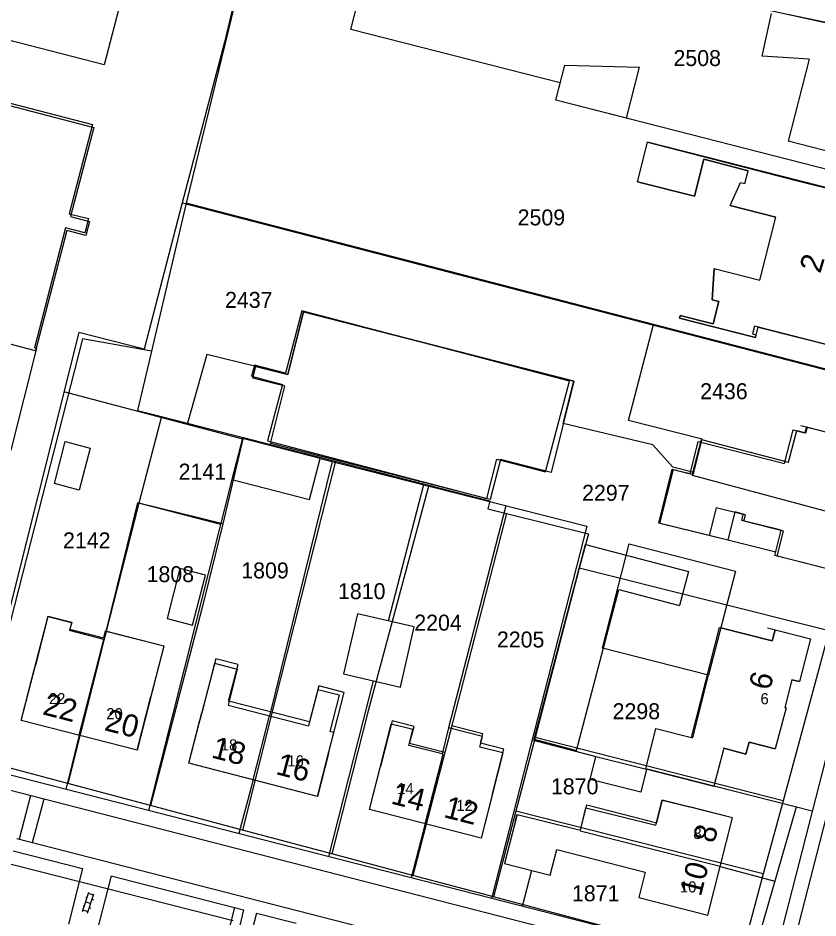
# Model space of a CAD drawing. Extents: x 148816 to 151297, y 399515 to 402500.
# Drawn here: x 150871.9 to 150962, y 399641.6 to 399743.1 of the extents above; entities that cross this region are included whole.
import ezdxf

# ---------------------------------------------------------------- set-up
doc = ezdxf.new("R2010")
doc.units = 0
for name, color, linetype in [('B01 Hoofdgebouw  [D] Norm', 7, 'Continuous'), ('B01 Hoofdgebouw  [T] Norm', 7, 'Continuous'), ('B01 hoofgebouw', 7, 'Continuous'), ('B02 Bijgebouw  [D] Norm', 7, 'Continuous'), ('B02 Bijgebouw  [T] Norm', 7, 'Continuous'), ('B07 Tussenmuur  [D] Norm', 7, 'Continuous'), ('G01 perceelsgrens', 7, 'Continuous'), ('S02 Open verharding  Norm', 7, 'Continuous'), ('T04 Haag heg  [D] Gem', 7, 'Continuous'), ('V00 Kant verharding algemeen  [T] Norm', 7, 'Continuous'), ('Z01 perceelnummer', 7, 'Continuous'), ('Z02 huisnummer', 7, 'Continuous'), ('Z02 Huisnummer  [Tekst] Norm', 7, 'Continuous')]:
    doc.layers.add(name, color=color, linetype=linetype)

msp = doc.modelspace()

# ---------------------------------------------------------------- linework, layer by layer
at = {"layer": 'B01 Hoofdgebouw  [D] Norm'}
for p, q in [((150948.1, 399745.86), (150970.21, 399740.97)), ((150955.76, 399738.78), (150956.82, 399743.61)), ((150894.03, 399670.35), (150892.59, 399664.74)), ((150894.03, 399670.35), (150896.6, 399669.68)), ((150896.6, 399669.68), (150895.56, 399665.6)), ((150905.68, 399667.34), (150904.64, 399663.26)), ((150908.08, 399666.72), (150905.68, 399667.34)), ((150908.08, 399666.72), (150907.04, 399662.64)), ((150895.56, 399665.6), (150904.64, 399663.26)), ((150906.93, 399660.35), (150907.49, 399662.52)), ((150907.49, 399662.52), (150907.04, 399662.64)), ((150919.8, 399660.08), (150919.68, 399660.12))]:
    msp.add_line(p, q, dxfattribs=at)
for points in [[(150957.18, 399682.47), (150957.89, 399685.35), (150953.47, 399686.44), (150953.63, 399687.11), (150950.56, 399687.87), (150949.78, 399684.72), (150944.1, 399686.12), (150945.61, 399692.21), (150947.65, 399691.71), (150948.55, 399695.33), (150958.28, 399692.87), (150959.24, 399696.66)], [(150926.53, 399660.22), (150923.94, 399660.86), (150924.24, 399662.09), (150920.4, 399663.04), (150919.68, 399660.12), (150915.93, 399661.05), (150916.37, 399662.85), (150913.95, 399663.45)], [(150928.13, 399653.28), (150935.28, 399651.52), (150935.89, 399654.02), (150943.79, 399652.07), (150944.49, 399654.91)]]:
    msp.add_lwpolyline(points, dxfattribs=at)
at = {"layer": 'B01 Hoofdgebouw  [T] Norm'}
for p, q in [((150961.05, 399738.44), (150955.76, 399738.78)), ((150961.05, 399738.44), (150958.7, 399729.19)), ((150941.71, 399724.62), (150942.85, 399729.1)), ((150964.59, 399723.55), (150942.85, 399729.1)), ((150948.12, 399722.99), (150949.19, 399727.16)), ((150949.19, 399727.16), (150954.18, 399725.88)), ((150953.81, 399724.43), (150954.18, 399725.88)), ((150941.71, 399724.62), (150948.12, 399722.99)), ((150952.15, 399721.96), (150953.32, 399724.55)), ((150953.32, 399724.55), (150953.81, 399724.43)), ((150952.15, 399721.96), (150957.31, 399720.65)), ((150955.5, 399713.54), (150957.31, 399720.65)), ((150950.34, 399714.86), (150950.11, 399711.32)), ((150950.34, 399714.86), (150955.5, 399713.54)), ((150950.11, 399711.32), (150950.86, 399711.13)), ((150950.86, 399711.13), (150950.22, 399708.61)), ((150946.53, 399709.55), (150946.45, 399709.24)), ((150946.45, 399709.24), (150954.99, 399707.07)), ((150950.22, 399708.61), (150946.53, 399709.55)), ((150954.99, 399707.07), (150955.29, 399708.25)), ((150955.29, 399708.25), (150970.08, 399704.47)), ((150959.24, 399696.66), (150960.57, 399696.32)), ((150960.74, 399696.99), (150960.57, 399696.32)), ((150960.74, 399696.99), (150964.98, 399695.92)), ((150930.08, 399661.76), (150935.86, 399683.72)), ((150935.86, 399683.72), (150947.44, 399680.67)), ((150964.86, 399680.52), (150957.18, 399682.47)), ((150947.44, 399680.67), (150946.43, 399676.85)), ((150934.85, 399660.51), (150939.62, 399678.64)), ((150939.62, 399678.64), (150946.43, 399676.85)), ((150875.25, 399675.6), (150873.85, 399670.11)), ((150875.25, 399675.6), (150877.91, 399674.92)), ((150877.91, 399674.92), (150877.68, 399674.01)), ((150947.8, 399661.94), (150950.95, 399674.36)), ((150950.95, 399674.36), (150956.89, 399672.85)), ((150881.55, 399673.01), (150877.68, 399674.01)), ((150881.78, 399673.93), (150881.55, 399673.01)), ((150888.32, 399672.25), (150881.78, 399673.93)), ((150956.89, 399672.85), (150957.21, 399674.11)), ((150957.21, 399674.11), (150961.19, 399673.1)), ((150961.19, 399673.1), (150959.96, 399668.26)), ((150888.32, 399672.25), (150886.87, 399666.59)), ((150872.25, 399663.89), (150873.85, 399670.11)), ((150959.1, 399668.47), (150958.31, 399665.36)), ((150959.1, 399668.47), (150959.96, 399668.26)), ((150885.32, 399660.54), (150886.87, 399666.59)), ((150958.48, 399665.31), (150957.24, 399660.67)), ((150958.48, 399665.31), (150958.31, 399665.36)), ((150891.14, 399659.06), (150892.61, 399664.74)), ((150885.32, 399660.54), (150872.25, 399663.89)), ((150911.49, 399653.83), (150913.95, 399663.45)), ((150942.64, 399658.42), (150943.79, 399662.96)), ((150943.79, 399662.96), (150947.8, 399661.94)), ((150930.08, 399661.76), (150934.85, 399660.51)), ((150953.92, 399660.08), (150954.28, 399661.45)), ((150954.28, 399661.45), (150957.24, 399660.67)), ((150905.63, 399655.32), (150906.93, 399660.35)), ((150926.53, 399660.22), (150924.07, 399650.6)), ((150951.45, 399660.74), (150950.32, 399656.47)), ((150951.45, 399660.74), (150953.92, 399660.08)), ((150905.63, 399655.32), (150891.14, 399659.06)), ((150942.64, 399658.42), (150950.32, 399656.47)), ((150952.4, 399652.9), (150944.49, 399654.91)), ((150924.07, 399650.6), (150911.49, 399653.83)), ((150928.13, 399653.28), (150926.73, 399647.76)), ((150949.62, 399641.93), (150952.4, 399652.9)), ((150931.88, 399646.45), (150932.6, 399649.34)), ((150932.6, 399649.34), (150942.59, 399646.79)), ((150926.73, 399647.76), (150931.88, 399646.45)), ((150942.59, 399646.79), (150941.85, 399643.91)), ((150941.85, 399643.91), (150949.62, 399641.93))]:
    msp.add_line(p, q, dxfattribs=at)
for points in [[(150886.87, 399758.05), (150881.61, 399737.81), (150851.56, 399745.61)], [(150852.7, 399738.22), (150880.28, 399731.09), (150877.67, 399721.02), (150879.82, 399720.47), (150879.41, 399718.87), (150877.26, 399719.42), (150873.76, 399705.92), (150873.96, 399705.87), (150871.09, 399694.37)], [(150971.45, 399734.7), (150969.34, 399726.48), (150958.7, 399729.19)]]:
    msp.add_lwpolyline(points, dxfattribs=at)
at = {"layer": 'B01 hoofgebouw'}
for points in [[(150886.87, 399758.05), (150881.61, 399737.81), (150851.56, 399745.61)], [(150800.41, 399751.66), (150830.74, 399743.72), (150824.95, 399721.59), (150824.66, 399721.67), (150823.57, 399717.5), (150821.45, 399718.05), (150817.48, 399702.89), (150831.06, 399699.33), (150841.91, 399740.8), (150880.42, 399730.73), (150877.8, 399720.72), (150879.95, 399720.16), (150879.54, 399718.57), (150877.4, 399719.13), (150873.85, 399705.57), (150849.18, 399712.02), (150846.25, 399700.84), (150870.94, 399694.38), (150865.8, 399674.75)], [(150851.06, 399743.68), (150853.23, 399740.26), (150852.7, 399738.22), (150880.28, 399731.09), (150877.67, 399721.02), (150879.82, 399720.47), (150879.41, 399718.87), (150877.26, 399719.42), (150873.76, 399705.92), (150873.96, 399705.87), (150871.09, 399694.37), (150870.89, 399694.42), (150867.96, 399683.08), (150865.8, 399674.75), (150826.95, 399684.75), (150828.74, 399691.72), (150827.58, 399692.02), (150822.98, 399693.2), (150819.29, 399682.31), (150793.85, 399688.81), (150795.85, 399700.04), (150797.39, 399704.73), (150798.51, 399704.44), (150799.12, 399706.83)], [(150950.14, 399708.3), (150946.45, 399709.24), (150946.53, 399709.55), (150950.22, 399708.61), (150950.86, 399711.13), (150950.11, 399711.32), (150950.34, 399714.86), (150955.5, 399713.54), (150957.31, 399720.65), (150952.15, 399721.96), (150953.32, 399724.55), (150953.81, 399724.43), (150954.18, 399725.88), (150949.19, 399727.16), (150948.12, 399722.99), (150941.71, 399724.62), (150942.85, 399729.1), (150959.74, 399724.74)], [(150959.74, 399724.74), (150964.59, 399723.55), (150964.52, 399723.25), (150964, 399723.39), (150963.44, 399721.16), (150964.18, 399720.97), (150964, 399720.27), (150967.52, 399719.37), (150965, 399709.5), (150964.34, 399709.65), (150963.52, 399706.46), (150970.16, 399704.77), (150970.08, 399704.47), (150954.91, 399708.35), (150954.68, 399707.47), (150955.06, 399707.37), (150954.99, 399707.07), (150950.14, 399708.3)], [(150934.52, 399702.16), (150931.96, 399691.86), (150926.25, 399693.31), (150925.1, 399688.78), (150900.33, 399695.13), (150901.97, 399701.56), (150898.36, 399702.48), (150898.7, 399703.79), (150902.29, 399702.9), (150904.05, 399709.97), (150934.52, 399702.16)], [(150960.01, 399681.75), (150957.45, 399682.4), (150958.17, 399685.23), (150953.69, 399686.36), (150953.87, 399687.06), (150952.69, 399687.39), (150951.88, 399684.2), (150944.22, 399686.09), (150945.78, 399692.18), (150947.9, 399691.64), (150948.91, 399695.56), (150958.73, 399693), (150959.67, 399696.58), (150960.67, 399696.33), (150960.85, 399697)], [(150960.13, 399697.15), (150964.98, 399695.92), (150964.8, 399695.24), (150968.36, 399694.34), (150964.86, 399680.52), (150960.01, 399681.75)], [(150949.72, 399668.97), (150937.75, 399672.05), (150940.77, 399683.79), (150952.74, 399680.71), (150949.72, 399668.97)], [(150873.49, 399668.73), (150875.27, 399675.66), (150877.95, 399674.97), (150877.74, 399674.16), (150881.55, 399673.18), (150881.76, 399673.99), (150888.33, 399672.3), (150886.56, 399665.38)], [(150956.34, 399674.33), (150961.19, 399673.1), (150959.96, 399668.26), (150959.1, 399668.47), (150958.31, 399665.36), (150958.48, 399665.31), (150957.24, 399660.67), (150954.28, 399661.45), (150953.92, 399660.08), (150951.45, 399660.74), (150950.32, 399656.47), (150945.47, 399657.7)], [(150957.21, 399674.11), (150956.89, 399672.85), (150951.1, 399674.32)], [(150906.88, 399660.16), (150908.66, 399667.05), (150905.8, 399667.78), (150904.75, 399663.72), (150895.63, 399666.07), (150896.7, 399670.19), (150894.18, 399670.84), (150892.39, 399663.9)], [(150886.56, 399665.38), (150885.32, 399660.54), (150872.25, 399663.89), (150873.49, 399668.73)], [(150945.47, 399657.7), (150942.64, 399658.42), (150943.79, 399662.96), (150947.93, 399661.91), (150949.72, 399668.97)], [(150906.88, 399660.16), (150905.63, 399655.32), (150891.14, 399659.06), (150892.39, 399663.9)], [(150925.31, 399655.44), (150926.64, 399660.65), (150924.02, 399661.33), (150924.28, 399662.37), (150920.78, 399663.27), (150920.01, 399660.28), (150916.03, 399661.3), (150916.52, 399663.21), (150914.05, 399663.84), (150912.73, 399658.67)], [(150925.31, 399655.44), (150924.07, 399650.6), (150911.49, 399653.83), (150912.73, 399658.67)], [(150927.96, 399652.61), (150926.73, 399647.76), (150931.88, 399646.45), (150932.6, 399649.34), (150942.59, 399646.79), (150941.85, 399643.91), (150949.62, 399641.93), (150952.4, 399652.9), (150947.55, 399654.13)], [(150927.96, 399652.61), (150928.13, 399653.28), (150935.28, 399651.52), (150935.98, 399654.35), (150943.9, 399652.35), (150944.54, 399654.89), (150947.55, 399654.13)]]:
    msp.add_lwpolyline(points, dxfattribs=at)
at = {"layer": 'B02 Bijgebouw  [D] Norm'}
for points in [[(150934.04, 399702.14), (150903.89, 399710.06), (150902.05, 399703.04), (150898.53, 399703.96), (150898.19, 399702.69), (150901.7, 399701.77), (150900.02, 399695.42), (150924.71, 399688.92), (150925.87, 399693.34), (150931.35, 399691.9)], [(150905.93, 399693.42), (150897.19, 399695.68), (150895.99, 399691.04), (150904.73, 399688.78)], [(150880.01, 399694.59), (150878.77, 399689.86), (150875.99, 399690.59), (150877.22, 399695.32)], [(150893.03, 399680.27), (150890.14, 399681.01), (150888.69, 399675.37), (150891.57, 399674.63)], [(150916.55, 399674.42), (150910.14, 399675.9), (150908.58, 399669.12), (150914.98, 399667.65)], [(150937.01, 399659.82), (150942.72, 399658.39), (150942.07, 399655.79), (150936.36, 399657.22)]]:
    msp.add_lwpolyline(points, close=True, dxfattribs=at)
at = {"layer": 'B02 Bijgebouw  [T] Norm'}
for p, q in [((150932.52, 399733.82), (150933.52, 399737.79)), ((150933.52, 399737.79), (150941.92, 399737.55)), ((150940.46, 399731.8), (150932.52, 399733.82))]:
    msp.add_line(p, q, dxfattribs=at)
msp.add_lwpolyline([(150940.46, 399731.8), (150941.92, 399737.55)], dxfattribs=at)
at = {"layer": 'B07 Tussenmuur  [D] Norm'}
for p, q in [((150878.79, 399662.22), (150881.55, 399673.01)), ((150878.79, 399662.22), (150881.55, 399673.01)), ((150898.39, 399657.19), (150900.24, 399664.39)), ((150898.39, 399657.19), (150900.24, 399664.39)), ((150917.78, 399652.22), (150919.8, 399660.08)), ((150917.78, 399652.22), (150919.8, 399660.08)), ((150951.01, 399647.42), (150935.25, 399651.41)), ((150951.01, 399647.42), (150935.25, 399651.41))]:
    msp.add_line(p, q, dxfattribs=at)
at = {"layer": 'G01 perceelsgrens'}
for points in [[(150899.54, 399758.04), (150890.86, 399722.2)], [(150909.41, 399741.81), (150912.53, 399754.02)], [(150970.38, 399741.05), (150958.79, 399743.46)], [(150932.99, 399735.78), (150909.41, 399741.81)], [(150932.5, 399733.84), (150932.99, 399735.78)], [(150946.02, 399730.38), (150932.5, 399733.84)], [(150976.12, 399722.68), (150946.02, 399730.38)], [(150890.86, 399722.2), (150886.93, 399705.52)], [(150897.48, 399720.48), (150890.86, 399722.2)], [(150943.51, 399708.54), (150920.42, 399714.53), (150897.48, 399720.48)], [(150948.06, 399691.85), (150945.7, 399692.45), (150943.43, 399694.98), (150933.33, 399697.37), (150934.52, 399702.16), (150904.05, 399709.97), (150902.29, 399702.9), (150898.7, 399703.79), (150893.16, 399705.16), (150890.98, 399697.4)], [(150940.68, 399697.71), (150943.51, 399708.54)], [(150970.73, 399701.47), (150949.58, 399706.96), (150943.51, 399708.54)], [(150886.93, 399705.52), (150879.16, 399706.92), (150867.85, 399662.75)], [(150886.93, 399705.52), (150885.36, 399698.85)], [(150885.36, 399698.85), (150888.05, 399698.15)], [(150888.05, 399698.15), (150885.51, 399688.38)], [(150888.05, 399698.15), (150890.98, 399697.4)], [(150948.06, 399691.85), (150949.01, 399695.6), (150940.68, 399697.71)], [(150890.98, 399697.4), (150897.28, 399695.79)], [(150897.28, 399695.79), (150894.97, 399686.04)], [(150897.28, 399695.79), (150900.29, 399695.01)], [(150900.29, 399695.01), (150907.67, 399693.12)], [(150907.67, 399693.12), (150901.45, 399668.46), (150897.19, 399651.52)], [(150907.67, 399693.12), (150918.19, 399690.43)], [(150966.38, 399686.54), (150947.92, 399691.52), (150948.06, 399691.85)], [(150918.19, 399690.43), (150911.37, 399664.97), (150907.27, 399648.83)], [(150918.19, 399690.43), (150925.07, 399688.66), (150924.83, 399687.75), (150926.95, 399687.22)], [(150885.51, 399688.38), (150881.66, 399673.36), (150877.51, 399656.77)], [(150894.97, 399686.04), (150885.51, 399688.38)], [(150926.95, 399687.22), (150920.01, 399660.28), (150916.38, 399646.4)], [(150926.95, 399687.22), (150936.17, 399684.94), (150935.15, 399681.04)], [(150894.97, 399686.04), (150892.62, 399676.47), (150886.83, 399654.29)], [(150935.15, 399681.04), (150930.18, 399661.97)], [(150963.29, 399673.97), (150935.15, 399681.04)], [(150963.29, 399673.97), (150958.11, 399654.82)], [(150930.18, 399661.97), (150928.01, 399653.66)], [(150958.11, 399654.82), (150930.18, 399661.97)], [(150877.51, 399656.77), (150869.58, 399658.88)], [(150886.83, 399654.29), (150877.51, 399656.77)], [(150897.19, 399651.52), (150886.83, 399654.29)], [(150958.11, 399654.82), (150955.88, 399646.57)], [(150928.01, 399653.66), (150925.48, 399643.98)], [(150955.88, 399646.57), (150928.01, 399653.66)], [(150907.27, 399648.83), (150897.19, 399651.52)], [(150896.13, 399641.28), (150869.15, 399648.12)], [(150916.38, 399646.4), (150907.27, 399648.83)], [(150925.48, 399643.98), (150916.38, 399646.4)], [(150955.88, 399646.57), (150953.19, 399636.59)], [(150953.19, 399636.59), (150925.48, 399643.98)]]:
    msp.add_lwpolyline(points, dxfattribs=at)
at = {"layer": 'S02 Open verharding  Norm'}
for p, q in [((150879.17, 399642.33), (150879.87, 399644.52)), ((150879.53, 399643.95), (150879.67, 399643.9)), ((150879.74, 399642.15), (150880.44, 399644.34)), ((150880.4, 399644.19), (150879.83, 399644.38)), ((150879.22, 399642.99), (150879.37, 399642.95)), ((150879.52, 399643.42), (150880.09, 399643.24)), ((150880.24, 399643.72), (150880.39, 399643.67)), ((150879.79, 399642.29), (150879.21, 399642.47)), ((150879.94, 399642.77), (150880.08, 399642.72))]:
    msp.add_line(p, q, dxfattribs=at)
at = {"layer": 'T04 Haag heg  [D] Gem'}
for p, q in [((150897.43, 399749.96), (150895.15, 399740.37)), ((150895.15, 399740.37), (150890.4, 399722.26)), ((150890.4, 399722.26), (150886.12, 399705.76)), ((150890.4, 399722.25), (150973.43, 399700.68)), ((150878.74, 399707.63), (150866.58, 399659.14)), ((150886.12, 399705.76), (150878.74, 399707.63)), ((150897.21, 399695.61), (150877.07, 399700.95)), ((150907.29, 399693.08), (150900.24, 399664.39)), ((150905.93, 399693.42), (150935.98, 399685.78)), ((150886.64, 399653.72), (150896.01, 399691.04)), ((150917.58, 399690.46), (150913.61, 399675.09)), ((150885.37, 399688.42), (150881.78, 399673.93)), ((150894.74, 399685.98), (150885.37, 399688.42)), ((150926.87, 399688.1), (150920.4, 399663.04)), ((150935.98, 399685.78), (150925.25, 399643.82)), ((150911.91, 399668.35), (150906.87, 399648.53)), ((150878.79, 399662.22), (150877.27, 399656.11)), ((150929.82, 399661.68), (150937.01, 399659.82)), ((150898.39, 399657.19), (150896.77, 399651.12)), ((150961.39, 399653.65), (150950.32, 399656.46)), ((150959.58, 399654.11), (150954.61, 399636.8)), ((150917.78, 399652.22), (150916.19, 399646.15)), ((150951.01, 399647.4), (150957.18, 399645.75))]:
    msp.add_line(p, q, dxfattribs=at)
at = {"layer": 'V00 Kant verharding algemeen  [T] Norm'}
for p, q in [((150983.86, 399741.39), (150958, 399640.43)), ((150959.51, 399639.4), (150985.28, 399740.04)), ((150746.17, 399688.08), (150952.48, 399635.08)), ((150957.28, 399682.87), (150949.78, 399684.72)), ((150952.71, 399636.79), (150866.67, 399658.83)), ((150871.76, 399650.57), (150951.2, 399630.18)), ((150871.35, 399649.17), (150879.17, 399647.17)), ((150879.17, 399647.17), (150877.57, 399640.91)), ((150928.76, 399642.92), (150929.8, 399646.98)), ((150882.38, 399646.34), (150880.78, 399640.09)), ((150882.38, 399646.34), (150897.32, 399642.52)), ((150896.3, 399642.78), (150894.69, 399636.5)), ((150897.32, 399642.52), (150896.84, 399640.62)), ((150898.75, 399642.15), (150898.27, 399640.26)), ((150898.75, 399642.15), (150903.22, 399641.01))]:
    msp.add_line(p, q, dxfattribs=at)
for points in [[(150873.3, 399655.42), (150872.02, 399650.5)], [(150873.54, 399650.11), (150874.83, 399655.03)]]:
    msp.add_lwpolyline(points, dxfattribs=at)

# ---------------------------------------------------------------- texts
at = {"layer": 'Z01 perceelnummer'}
for s, p in [('2508', (150945.76, 399737.68)), ('2509', (150928.2, 399719.71)), ('2437', (150895.22, 399710.41)), ('2436', (150948.77, 399700.11)), ('2141', (150889.99, 399691.04)), ('2297', (150935.46, 399688.65)), ('2142', (150876.96, 399683.29)), ('1809', (150897.05, 399679.9)), ('1808', (150886.38, 399679.48)), ('1810', (150907.95, 399677.56)), ('2204', (150916.55, 399674.01)), ('2205', (150925.86, 399672.11)), ('2298', (150938.9, 399664.02)), ('1870', (150931.95, 399655.55)), ('1871', (150934.32, 399643.49))]:
    msp.add_text(s, height=1.8, dxfattribs=at).set_placement(p)
at = {"layer": 'Z02 huisnummer'}
for s, rotation, p in [('2', 73.1965, (150962.3, 399714.21)), ('6', 75.7553, (150956.63, 399667.18)), ('22', 345.6442, (150874.56, 399664.59)), ('20', 345.6442, (150881.52, 399662.8)), ('18', 345.519, (150893.57, 399659.72)), ('16', 345.519, (150900.84, 399657.85)), ('14', 345.5887, (150913.81, 399654.53)), ('12', 345.5887, (150919.76, 399653)), ('8', 75.7553, (150950.36, 399649.95)), ('10', 75.7553, (150948.84, 399643.94))]:
    msp.add_text(s, height=2.5, rotation=rotation, dxfattribs=at).set_placement(p)
at = {"layer": 'Z02 Huisnummer  [Tekst] Norm'}
for s, p in [('22', (150875.37, 399665.72)), ('6', (150955.57, 399665.71)), ('20', (150881.84, 399664.02)), ('18', (150894.74, 399660.5)), ('16', (150902.24, 399658.7)), ('14', (150914.62, 399655.57)), ('12', (150921.3, 399653.68)), ('8', (150948, 399650.51)), ('10', (150946.49, 399644.49))]:
    msp.add_text(s, height=1.25, dxfattribs=at).set_placement(p)

doc.saveas('drawing.dxf')
